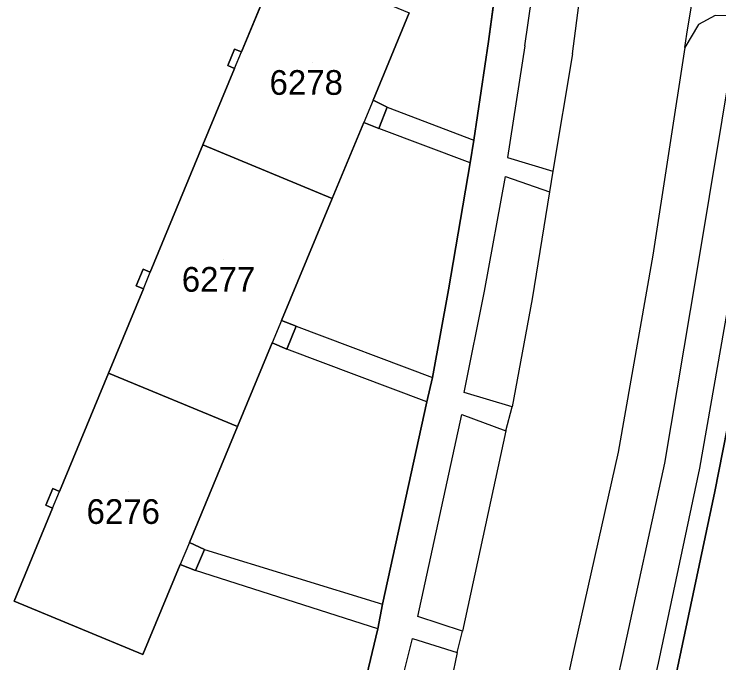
# Model space of a CAD drawing. Extents: x -266199 to -261993, y -1239047 to -1235108.
# Drawn here: x -263730.9 to -263673.7, y -1236358.3 to -1236305.8 of the extents above; entities that cross this region are included whole.
import ezdxf

# ---------------------------------------------------------------- set-up
doc = ezdxf.new("R2010")
doc.units = 0
for name, color, linetype in [('body_kn', 7, 'Continuous'), ('kladpar_druhypozemkov', 7, 'Continuous'), ('kladpar_hranice', 7, 'Continuous'), ('kladpar_parcelnecisla', 7, 'Continuous'), ('kladpar_plochy', 7, 'Continuous'), ('zappar_hrandruhpozemk', 7, 'Continuous')]:
    doc.layers.add(name, color=color, linetype=linetype)

msp = doc.modelspace()

# ---------------------------------------------------------------- linework, layer by layer
at = {"layer": 'body_kn'}
for p, q in [((-263674.05, -1236305.87), (-263674.05, -1236305.87)), ((-263675.41, -1236306.61), (-263675.41, -1236306.61)), ((-263676.36, -1236307.4), (-263676.36, -1236307.4)), ((-263692.42, -1236307.98), (-263692.42, -1236307.98)), ((-263712.99, -1236308.6), (-263712.99, -1236308.6)), ((-263689.48, -1236308.35), (-263689.48, -1236308.35)), ((-263676.52, -1236308.47), (-263676.52, -1236308.47)), ((-263676.52, -1236308.47), (-263676.52, -1236308.47)), ((-263712.44, -1236308.83), (-263712.44, -1236308.83)), ((-263685.62, -1236308.99), (-263685.62, -1236308.99)), ((-263713.55, -1236309.94), (-263713.55, -1236309.94)), ((-263712.99, -1236310.17), (-263712.99, -1236310.17)), ((-263712.99, -1236310.17), (-263712.99, -1236310.17)), ((-263701.77, -1236312.74), (-263701.77, -1236312.74)), ((-263701.77, -1236312.74), (-263701.77, -1236312.74)), ((-263700.64, -1236313.3), (-263700.64, -1236313.3)), ((-263700.64, -1236313.3), (-263700.64, -1236313.3)), ((-263702.52, -1236314.54), (-263702.52, -1236314.54)), ((-263701.31, -1236315.04), (-263701.31, -1236315.04)), ((-263693.61, -1236315.97), (-263693.61, -1236315.97)), ((-263715.56, -1236316.37), (-263715.56, -1236316.37)), ((-263715.56, -1236316.37), (-263715.56, -1236316.37)), ((-263690.88, -1236317.38), (-263690.88, -1236317.38)), ((-263693.91, -1236317.83), (-263693.91, -1236317.83)), ((-263693.91, -1236317.83), (-263693.91, -1236317.83)), ((-263687.2, -1236318.5), (-263687.2, -1236318.5)), ((-263691.05, -1236318.93), (-263691.05, -1236318.93)), ((-263687.47, -1236320.17), (-263687.47, -1236320.17)), ((-263705.08, -1236320.72), (-263705.08, -1236320.72)), ((-263705.08, -1236320.72), (-263705.08, -1236320.72)), ((-263679.09, -1236325.31), (-263679.09, -1236325.31)), ((-263720.41, -1236326.44), (-263720.41, -1236326.44)), ((-263719.83, -1236326.68), (-263719.83, -1236326.68)), ((-263675.53, -1236326.72), (-263675.53, -1236326.72)), ((-263720.96, -1236327.78), (-263720.96, -1236327.78)), ((-263720.38, -1236328.02), (-263720.38, -1236328.02)), ((-263720.38, -1236328.02), (-263720.38, -1236328.02)), ((-263695.67, -1236328.1), (-263695.67, -1236328.1)), ((-263692.73, -1236328.21), (-263692.73, -1236328.21)), ((-263688.89, -1236328.85), (-263688.89, -1236328.85)), ((-263709.18, -1236330.59), (-263709.18, -1236330.59)), ((-263709.18, -1236330.59), (-263709.18, -1236330.59)), ((-263708, -1236331.06), (-263708, -1236331.06)), ((-263708, -1236331.06), (-263708, -1236331.06)), ((-263709.94, -1236332.41), (-263709.94, -1236332.41)), ((-263708.75, -1236332.91), (-263708.75, -1236332.91)), ((-263723.21, -1236334.85), (-263723.21, -1236334.85)), ((-263723.21, -1236334.85), (-263723.21, -1236334.85)), ((-263696.96, -1236335.22), (-263696.96, -1236335.22)), ((-263694.38, -1236336.42), (-263694.38, -1236336.42)), ((-263697.41, -1236337.18), (-263697.41, -1236337.18)), ((-263697.41, -1236337.18), (-263697.41, -1236337.18)), ((-263690.5, -1236337.58), (-263690.5, -1236337.58)), ((-263690.5, -1236337.58), (-263690.5, -1236337.58)), ((-263694.59, -1236338.22), (-263694.59, -1236338.22)), ((-263712.75, -1236339.19), (-263712.75, -1236339.19)), ((-263712.75, -1236339.19), (-263712.75, -1236339.19)), ((-263691.02, -1236339.52), (-263691.02, -1236339.52)), ((-263691.02, -1236339.52), (-263691.02, -1236339.52)), ((-263681.9, -1236341.27), (-263681.9, -1236341.27)), ((-263678.14, -1236342.15), (-263678.14, -1236342.15)), ((-263675.31, -1236342.55), (-263675.31, -1236342.55)), ((-263727.73, -1236344.21), (-263727.73, -1236344.21)), ((-263727.18, -1236344.44), (-263727.18, -1236344.44)), ((-263674.07, -1236344.44), (-263674.07, -1236344.44)), ((-263728.29, -1236345.56), (-263728.29, -1236345.56)), ((-263727.74, -1236345.79), (-263727.74, -1236345.79)), ((-263727.74, -1236345.79), (-263727.74, -1236345.79)), ((-263716.65, -1236348.57), (-263716.65, -1236348.57)), ((-263716.65, -1236348.57), (-263716.65, -1236348.57)), ((-263715.42, -1236349.15), (-263715.42, -1236349.15)), ((-263715.42, -1236349.15), (-263715.42, -1236349.15)), ((-263717.39, -1236350.36), (-263717.39, -1236350.36)), ((-263716.16, -1236350.84), (-263716.16, -1236350.84)), ((-263730.86, -1236353.33), (-263730.86, -1236353.33)), ((-263730.86, -1236353.33), (-263730.86, -1236353.33)), ((-263701.02, -1236353.57), (-263701.02, -1236353.57)), ((-263698.14, -1236354.58), (-263698.14, -1236354.58)), ((-263701.39, -1236355.57), (-263701.39, -1236355.57)), ((-263701.39, -1236355.57), (-263701.39, -1236355.57)), ((-263694.52, -1236355.76), (-263694.52, -1236355.76)), ((-263694.52, -1236355.76), (-263694.52, -1236355.76)), ((-263698.57, -1236356.36), (-263698.57, -1236356.36)), ((-263698.57, -1236356.36), (-263698.57, -1236356.36)), ((-263685.45, -1236357), (-263685.45, -1236357)), ((-263720.42, -1236357.66), (-263720.42, -1236357.66)), ((-263694.95, -1236357.49), (-263694.95, -1236357.49)), ((-263694.95, -1236357.49), (-263694.95, -1236357.49)), ((-263681.5, -1236357.66), (-263681.5, -1236357.66))]:
    msp.add_line(p, q, dxfattribs=at)
at = {"layer": 'kladpar_druhypozemkov'}
for p, q in [((-263706.7, -1236309.71), (-263706.7, -1236309.71)), ((-263713.88, -1236325.66), (-263713.88, -1236325.66)), ((-263721.55, -1236344.47), (-263721.55, -1236344.47))]:
    msp.add_line(p, q, dxfattribs=at)
at = {"layer": 'kladpar_hranice'}
for p, q in [((-263705.08, -1236320.72), (-263715.56, -1236316.37)), ((-263715.56, -1236316.37), (-263705.08, -1236320.72)), ((-263712.75, -1236339.19), (-263723.21, -1236334.85)), ((-263723.21, -1236334.85), (-263712.75, -1236339.19))]:
    msp.add_line(p, q, dxfattribs=at)
for points in [[(-263682.77, -1236169.91), (-263686.35, -1236234.75), (-263686.32, -1236236.49), (-263687.34, -1236254.3), (-263687.39, -1236256.1), (-263687.82, -1236267.02), (-263688.42, -1236273.81), (-263688.68, -1236275.76), (-263689.42, -1236283.72), (-263690.67, -1236294.87), (-263692.42, -1236307.98), (-263693.61, -1236315.97), (-263693.91, -1236317.83), (-263695.67, -1236328.1), (-263696.96, -1236335.22), (-263697.41, -1236337.18), (-263701.02, -1236353.57), (-263701.39, -1236355.57), (-263703.64, -1236364.93)], [(-263703.64, -1236364.93), (-263701.39, -1236355.57), (-263701.02, -1236353.57), (-263697.41, -1236337.18), (-263696.96, -1236335.22), (-263695.67, -1236328.1), (-263693.91, -1236317.83), (-263693.61, -1236315.97), (-263692.42, -1236307.98), (-263690.67, -1236294.87), (-263689.42, -1236283.72), (-263688.68, -1236275.76), (-263688.42, -1236273.81), (-263687.82, -1236267.02), (-263687.39, -1236256.1), (-263687.34, -1236254.3), (-263686.32, -1236236.49), (-263686.35, -1236234.75), (-263682.77, -1236169.91)], [(-263715.56, -1236316.37), (-263712.99, -1236310.17), (-263713.55, -1236309.94), (-263712.99, -1236308.6), (-263712.44, -1236308.83), (-263709.33, -1236301.33), (-263698.85, -1236305.67), (-263701.77, -1236312.74), (-263700.64, -1236313.3), (-263701.31, -1236315.04), (-263702.52, -1236314.54), (-263705.08, -1236320.72)], [(-263709.33, -1236301.33), (-263712.44, -1236308.83), (-263712.99, -1236308.6), (-263713.55, -1236309.94), (-263712.99, -1236310.17)], [(-263712.99, -1236310.17), (-263715.56, -1236316.37), (-263719.83, -1236326.68), (-263720.41, -1236326.44), (-263720.96, -1236327.78), (-263720.38, -1236328.02), (-263723.21, -1236334.85), (-263727.18, -1236344.44), (-263727.73, -1236344.21), (-263728.29, -1236345.56), (-263727.74, -1236345.79), (-263730.86, -1236353.33), (-263720.42, -1236357.66), (-263717.39, -1236350.36), (-263716.16, -1236350.84), (-263715.42, -1236349.15), (-263716.65, -1236348.57), (-263712.75, -1236339.19), (-263709.94, -1236332.41), (-263708.75, -1236332.91), (-263708, -1236331.06), (-263709.18, -1236330.59), (-263705.08, -1236320.72), (-263702.52, -1236314.54), (-263701.31, -1236315.04), (-263700.64, -1236313.3), (-263701.77, -1236312.74), (-263698.85, -1236305.67)], [(-263683.79, -1236386.13), (-263683.28, -1236384.2), (-263682.87, -1236382.65), (-263681.26, -1236376.56), (-263677.47, -1236360.5), (-263674.07, -1236344.44), (-263672.42, -1236336.07), (-263669.63, -1236319.22), (-263668.22, -1236310.72), (-263667.93, -1236308.99), (-263666.3, -1236309.18), (-263663.2, -1236309.53), (-263663.18, -1236310.18), (-263647.68, -1236318.53), (-263626.64, -1236329.87), (-263621.73, -1236332.45), (-263624.18, -1236338.93), (-263633.39, -1236364.05), (-263646.39, -1236399.38), (-263681.38, -1236386.98), (-263683.79, -1236386.13)], [(-263723.21, -1236334.85), (-263720.38, -1236328.02), (-263720.96, -1236327.78), (-263720.41, -1236326.44), (-263719.83, -1236326.68), (-263715.56, -1236316.37)], [(-263705.08, -1236320.72), (-263709.18, -1236330.59), (-263708, -1236331.06), (-263708.75, -1236332.91), (-263709.94, -1236332.41), (-263712.75, -1236339.19)], [(-263730.86, -1236353.33), (-263727.74, -1236345.79), (-263728.29, -1236345.56), (-263727.73, -1236344.21), (-263727.18, -1236344.44), (-263723.21, -1236334.85)], [(-263672.42, -1236336.07), (-263674.07, -1236344.44), (-263677.47, -1236360.5), (-263681.26, -1236376.56), (-263682.87, -1236382.65), (-263683.28, -1236384.2), (-263683.79, -1236386.13), (-263684.19, -1236387.52), (-263685.97, -1236393.68), (-263688.46, -1236401.51), (-263691.05, -1236409.36), (-263693.98, -1236417.08), (-263697.06, -1236424.67), (-263700.39, -1236432.21), (-263705.05, -1236441.25), (-263709.09, -1236449.61), (-263710.25, -1236451.5), (-263712.51, -1236454.77), (-263719.3, -1236463.54), (-263722.34, -1236467.48)], [(-263712.75, -1236339.19), (-263716.65, -1236348.57), (-263715.42, -1236349.15), (-263716.16, -1236350.84), (-263717.39, -1236350.36), (-263720.42, -1236357.66), (-263730.86, -1236353.33)]]:
    msp.add_lwpolyline(points, dxfattribs=at)
at = {"layer": 'kladpar_plochy'}
for p, q in [((-263690.67, -1236294.87), (-263692.42, -1236307.98)), ((-263709.33, -1236301.33), (-263712.44, -1236308.83)), ((-263701.77, -1236312.74), (-263698.85, -1236305.67)), ((-263692.42, -1236307.98), (-263693.61, -1236315.97)), ((-263712.99, -1236308.6), (-263713.55, -1236309.94)), ((-263712.44, -1236308.83), (-263712.99, -1236308.6)), ((-263712.99, -1236310.17), (-263715.56, -1236316.37)), ((-263713.55, -1236309.94), (-263712.99, -1236310.17)), ((-263700.64, -1236313.3), (-263701.77, -1236312.74)), ((-263701.31, -1236315.04), (-263700.64, -1236313.3)), ((-263705.08, -1236320.72), (-263702.52, -1236314.54)), ((-263702.52, -1236314.54), (-263701.31, -1236315.04)), ((-263693.61, -1236315.97), (-263693.91, -1236317.83)), ((-263715.56, -1236316.37), (-263719.83, -1236326.68)), ((-263693.91, -1236317.83), (-263695.67, -1236328.1)), ((-263709.18, -1236330.59), (-263705.08, -1236320.72)), ((-263720.41, -1236326.44), (-263720.96, -1236327.78)), ((-263719.83, -1236326.68), (-263720.41, -1236326.44)), ((-263720.38, -1236328.02), (-263723.21, -1236334.85)), ((-263720.96, -1236327.78), (-263720.38, -1236328.02)), ((-263695.67, -1236328.1), (-263696.96, -1236335.22)), ((-263708, -1236331.06), (-263709.18, -1236330.59)), ((-263708.75, -1236332.91), (-263708, -1236331.06)), ((-263712.75, -1236339.19), (-263709.94, -1236332.41)), ((-263709.94, -1236332.41), (-263708.75, -1236332.91)), ((-263723.21, -1236334.85), (-263727.18, -1236344.44)), ((-263696.96, -1236335.22), (-263697.41, -1236337.18)), ((-263674.07, -1236344.44), (-263672.42, -1236336.07)), ((-263697.41, -1236337.18), (-263701.02, -1236353.57)), ((-263716.65, -1236348.57), (-263712.75, -1236339.19)), ((-263727.73, -1236344.21), (-263728.29, -1236345.56)), ((-263727.18, -1236344.44), (-263727.73, -1236344.21)), ((-263677.47, -1236360.5), (-263674.07, -1236344.44)), ((-263728.29, -1236345.56), (-263727.74, -1236345.79)), ((-263727.74, -1236345.79), (-263730.86, -1236353.33)), ((-263715.42, -1236349.15), (-263716.65, -1236348.57)), ((-263716.16, -1236350.84), (-263715.42, -1236349.15)), ((-263720.42, -1236357.66), (-263717.39, -1236350.36)), ((-263717.39, -1236350.36), (-263716.16, -1236350.84)), ((-263730.86, -1236353.33), (-263720.42, -1236357.66)), ((-263701.02, -1236353.57), (-263701.39, -1236355.57)), ((-263701.39, -1236355.57), (-263703.64, -1236364.93))]:
    msp.add_line(p, q, dxfattribs=at)
for points in [[(-263703.64, -1236364.93), (-263701.39, -1236355.57), (-263701.02, -1236353.57), (-263697.41, -1236337.18), (-263696.96, -1236335.22), (-263695.67, -1236328.1), (-263693.91, -1236317.83), (-263693.61, -1236315.97), (-263692.42, -1236307.98), (-263690.67, -1236294.87), (-263689.42, -1236283.72), (-263688.68, -1236275.76), (-263688.42, -1236273.81), (-263687.82, -1236267.02), (-263687.39, -1236256.1), (-263687.34, -1236254.3), (-263686.32, -1236236.49), (-263686.35, -1236234.75), (-263682.77, -1236169.91)], [(-263672.42, -1236336.07), (-263674.07, -1236344.44), (-263677.47, -1236360.5), (-263681.26, -1236376.56), (-263682.87, -1236382.65), (-263683.28, -1236384.2), (-263683.79, -1236386.13), (-263684.19, -1236387.52), (-263685.97, -1236393.68), (-263688.46, -1236401.51), (-263691.05, -1236409.36), (-263693.98, -1236417.08), (-263697.06, -1236424.67), (-263700.39, -1236432.21), (-263705.05, -1236441.25), (-263709.09, -1236449.61), (-263710.25, -1236451.5), (-263712.51, -1236454.77), (-263719.3, -1236463.54), (-263722.34, -1236467.48)]]:
    msp.add_lwpolyline(points, dxfattribs=at)
for points in [[(-263715.56, -1236316.37), (-263712.99, -1236310.17), (-263713.55, -1236309.94), (-263712.99, -1236308.6), (-263712.44, -1236308.83), (-263709.33, -1236301.33), (-263698.85, -1236305.67), (-263701.77, -1236312.74), (-263700.64, -1236313.3), (-263701.31, -1236315.04), (-263702.52, -1236314.54), (-263705.08, -1236320.72)], [(-263723.21, -1236334.85), (-263720.38, -1236328.02), (-263720.96, -1236327.78), (-263720.41, -1236326.44), (-263719.83, -1236326.68), (-263715.56, -1236316.37), (-263705.08, -1236320.72), (-263709.18, -1236330.59), (-263708, -1236331.06), (-263708.75, -1236332.91), (-263709.94, -1236332.41), (-263712.75, -1236339.19)], [(-263730.86, -1236353.33), (-263727.74, -1236345.79), (-263728.29, -1236345.56), (-263727.73, -1236344.21), (-263727.18, -1236344.44), (-263723.21, -1236334.85), (-263712.75, -1236339.19), (-263716.65, -1236348.57), (-263715.42, -1236349.15), (-263716.16, -1236350.84), (-263717.39, -1236350.36), (-263720.42, -1236357.66)]]:
    msp.add_lwpolyline(points, close=True, dxfattribs=at)
at = {"layer": 'zappar_hrandruhpozemk'}
for p, q in [((-263689.48, -1236308.35), (-263687.66, -1236295.57)), ((-263685.62, -1236308.99), (-263683.96, -1236296.25)), ((-263676.52, -1236308.47), (-263679.09, -1236325.31)), ((-263712.99, -1236310.17), (-263712.44, -1236308.83)), ((-263685.62, -1236308.99), (-263687.2, -1236318.5)), ((-263701.77, -1236312.74), (-263702.52, -1236314.54)), ((-263700.64, -1236313.3), (-263693.61, -1236315.97)), ((-263693.91, -1236317.83), (-263701.31, -1236315.04)), ((-263692.73, -1236328.21), (-263691.05, -1236318.93)), ((-263679.09, -1236325.31), (-263681.9, -1236341.27)), ((-263720.38, -1236328.02), (-263719.83, -1236326.68)), ((-263678.14, -1236342.15), (-263675.53, -1236326.72)), ((-263672.72, -1236327.79), (-263675.31, -1236342.55)), ((-263709.18, -1236330.59), (-263709.94, -1236332.41)), ((-263708, -1236331.06), (-263696.96, -1236335.22)), ((-263697.41, -1236337.18), (-263708.75, -1236332.91)), ((-263691.02, -1236339.52), (-263690.5, -1236337.58)), ((-263698.14, -1236354.58), (-263694.59, -1236338.22)), ((-263694.59, -1236338.22), (-263691.02, -1236339.52)), ((-263691.02, -1236339.52), (-263694.52, -1236355.76)), ((-263681.5, -1236357.66), (-263678.14, -1236342.15)), ((-263727.74, -1236345.79), (-263727.18, -1236344.44)), ((-263716.65, -1236348.57), (-263717.39, -1236350.36)), ((-263715.42, -1236349.15), (-263701.02, -1236353.57)), ((-263701.39, -1236355.57), (-263716.16, -1236350.84)), ((-263694.52, -1236355.76), (-263698.14, -1236354.58)), ((-263694.95, -1236357.49), (-263694.52, -1236355.76)), ((-263700.93, -1236365.74), (-263698.57, -1236356.36)), ((-263698.57, -1236356.36), (-263694.95, -1236357.49)), ((-263694.95, -1236357.49), (-263696.84, -1236366.23)), ((-263686.48, -1236379.06), (-263681.5, -1236357.66))]:
    msp.add_line(p, q, dxfattribs=at)
for points in [[(-263676.52, -1236308.47), (-263676.36, -1236307.4), (-263675.96, -1236305.11), (-263675.45, -1236301.47), (-263675.13, -1236298.9), (-263674.53, -1236294.14)], [(-263675.53, -1236326.72), (-263672.45, -1236308.17), (-263672.09, -1236305.93), (-263674.05, -1236305.87), (-263675.41, -1236306.61), (-263676.52, -1236308.47)], [(-263689.48, -1236308.35), (-263690.88, -1236317.38), (-263687.2, -1236318.5), (-263687.47, -1236320.17)], [(-263691.05, -1236318.93), (-263687.47, -1236320.17), (-263688.89, -1236328.85), (-263690.5, -1236337.58)], [(-263690.5, -1236337.58), (-263694.38, -1236336.42), (-263692.73, -1236328.21)], [(-263681.9, -1236341.27), (-263685.45, -1236357), (-263687.49, -1236366.37), (-263690.11, -1236376.87)], [(-263675.31, -1236342.55), (-263678.68, -1236358.35), (-263684.19, -1236382.24)]]:
    msp.add_lwpolyline(points, dxfattribs=at)

# ---------------------------------------------------------------- texts
at = {"layer": 'kladpar_parcelnecisla'}
for s, p in [('6278', (-263710.163, -1236312.31)), ('6277', (-263717.272, -1236328.26)), ('6276', (-263724.989, -1236347.07))]:
    msp.add_text(s, height=2, dxfattribs=at).set_placement(p)

doc.saveas('drawing.dxf')
